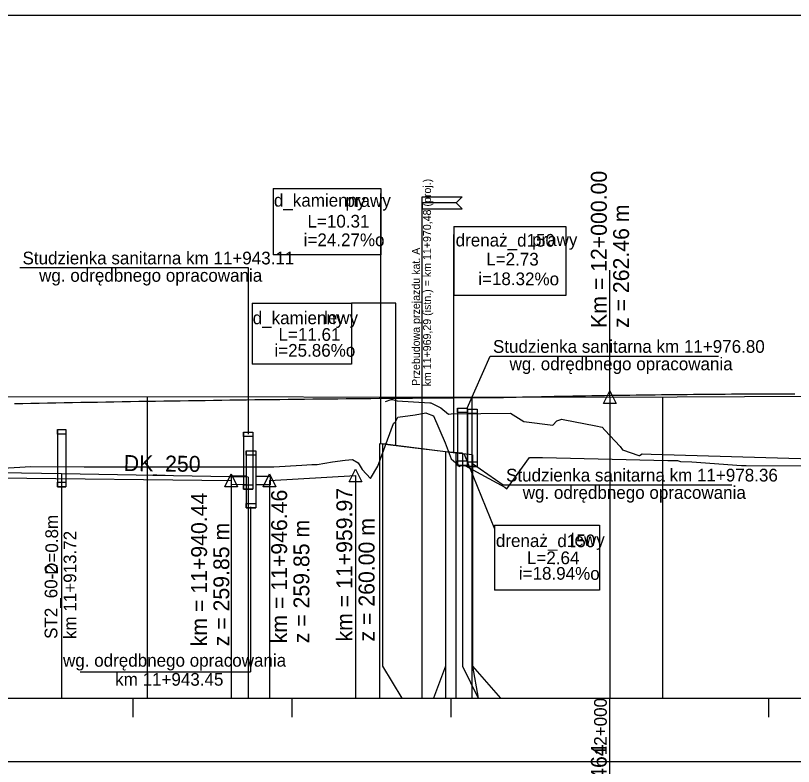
# Model space of a CAD drawing. Extents: x 6445630 to 6518227, y 5499240 to 5511716.
# Drawn here: x 6453937.7 to 6454060.1, y 5508230.5 to 5508348.6 of the extents above; entities that cross this region are included whole.
import ezdxf

# ---------------------------------------------------------------- set-up
doc = ezdxf.new("R2010")
doc.units = 0
for name, color, linetype in [('TOR_PROF-drenaze', 7, 'Continuous'), ('TOR_PROF-drenokolektory', 7, 'Continuous'), ('TOR_PROF-obiekty+opisy', 7, 'Continuous'), ('TOR_PROF-opisy glowne', 7, 'Continuous'), ('TOR_PROF-opisy pomocnicze', 7, 'Continuous'), ('TOR_PROF-rowy otwarte', 7, 'Continuous'), ('TOR_PROF-studnie i osadniki', 7, 'Continuous'), ('TOR_PROF-tabelka-pochylenia proj T1', 7, 'Continuous'), ('TOR_PROF-tor istniejacy T2', 7, 'Continuous'), ('TOR_PROF-tor projektowany', 7, 'Continuous'), ('TOR_PROF-uklad odniesienia', 7, 'Continuous'), ('TOR_RAMKI-dodatkowe3', 7, 'Continuous'), ('TOR_RAMKI-MASKA WYCIECIA', 7, 'Continuous')]:
    doc.layers.add(name, color=color, linetype=linetype)

msp = doc.modelspace()

# ---------------------------------------------------------------- linework, layer by layer
at = {"layer": 'TOR_PROF-drenaze'}
for points in [[(6454005.35, 5508280.04), (6453994.97, 5508281.29)], [(6454006.97, 5508279.79), (6453995.46, 5508281.29)], [(6454008.01, 5508279.79), (6454005.35, 5508280.04)], [(6454009.57, 5508279.54), (6454006.97, 5508279.79)], [(6453974.33, 5508276.04), (6453944.94, 5508276.54)]]:
    msp.add_lwpolyline(points, dxfattribs=at)
at = {"layer": 'TOR_PROF-drenokolektory'}
for points in [[(6453994.97, 5508281.29), (6453994.97, 5508246.29), (6453994.97, 5508241.29), (6453994.97, 5508241.29)], [(6453995.46, 5508281.29), (6453995.46, 5508246.29), (6453998.47, 5508241.29), (6453998.47, 5508241.29)], [(6454005.35, 5508280.04), (6454005.35, 5508246.29), (6454003.47, 5508241.29), (6454003.47, 5508241.29)], [(6454005.35, 5508280.04), (6454005.35, 5508246.29), (6454005.35, 5508241.29), (6454005.35, 5508241.29)], [(6454005.35, 5508280.04), (6454005.35, 5508246.29), (6454005.35, 5508241.29), (6454005.35, 5508241.29)], [(6454006.97, 5508279.79), (6454006.97, 5508246.29), (6454006.97, 5508241.29), (6454006.97, 5508241.29)], [(6454006.97, 5508279.79), (6454006.97, 5508246.29), (6454006.97, 5508241.29), (6454006.97, 5508241.29)], [(6454006.97, 5508279.79), (6454006.97, 5508246.29), (6454006.97, 5508241.29), (6454006.97, 5508241.29)], [(6454006.97, 5508279.79), (6454006.97, 5508246.29), (6454006.97, 5508241.29), (6454006.97, 5508241.29)], [(6454008.01, 5508279.79), (6454008.01, 5508246.29), (6454010.47, 5508241.29), (6454010.47, 5508241.29)], [(6454008.01, 5508279.79), (6454008.01, 5508246.29), (6454010.47, 5508241.29), (6454010.47, 5508241.29)], [(6454008.01, 5508279.69), (6454008.01, 5508246.29), (6454010.47, 5508241.29), (6454010.47, 5508241.29)], [(6454009.57, 5508279.54), (6454009.57, 5508246.29), (6454010.47, 5508241.29), (6454010.47, 5508241.29)], [(6454009.57, 5508279.54), (6454009.57, 5508246.29), (6454013.97, 5508241.29), (6454013.97, 5508241.29)], [(6454009.57, 5508279.54), (6454009.57, 5508246.29), (6454013.97, 5508241.29), (6454013.97, 5508241.29)], [(6453944.94, 5508276.54), (6453884.99, 5508277.54)], [(6453944.94, 5508276.54), (6453944.94, 5508246.29), (6453944.94, 5508241.29), (6453944.94, 5508241.29)], [(6453944.94, 5508276.54), (6453944.94, 5508246.29), (6453944.94, 5508241.29), (6453944.94, 5508241.29)], [(6453944.94, 5508276.54), (6453944.94, 5508246.29), (6453944.94, 5508241.29), (6453944.94, 5508241.29)], [(6453944.94, 5508276.54), (6453944.94, 5508246.29), (6453944.94, 5508241.29), (6453944.94, 5508241.29)], [(6453974.33, 5508276.04), (6453974.33, 5508246.29), (6453974.33, 5508241.29), (6453974.33, 5508241.29)], [(6453974.33, 5508276.04), (6453974.33, 5508246.29), (6453974.33, 5508241.29), (6453974.33, 5508241.29)], [(6453974.33, 5508276.04), (6453974.33, 5508246.29), (6453974.33, 5508241.29), (6453974.33, 5508241.29)]]:
    msp.add_lwpolyline(points, dxfattribs=at)
at = {"layer": 'TOR_PROF-obiekty+opisy'}
for p, q in [((6453978.25, 5508321.46), (6453978.25, 5508311.03)), ((6453978.25, 5508321.46), (6453995.17, 5508321.46)), ((6453995.17, 5508321.46), (6453995.17, 5508311.03)), ((6453995.17, 5508281.27), (6453995.17, 5508320.64)), ((6454001.69, 5508241.29), (6454001.69, 5508320.12)), ((6454006.68, 5508315.46), (6454024.26, 5508315.46)), ((6454006.68, 5508315.46), (6454006.68, 5508304.62)), ((6454024.26, 5508315.46), (6454024.26, 5508304.62)), ((6454006.68, 5508279.91), (6454006.68, 5508314.23)), ((6453995.17, 5508311.03), (6453978.25, 5508311.03)), ((6453938.38, 5508309), (6453974.31, 5508309)), ((6453974.31, 5508309), (6453974.31, 5508282.79)), ((6454024.26, 5508304.62), (6454006.68, 5508304.62)), ((6453974.96, 5508303.42), (6453990.54, 5508303.42)), ((6453974.96, 5508303.42), (6453974.96, 5508293.81)), ((6453997.51, 5508303.42), (6453990.54, 5508303.42)), ((6453990.54, 5508303.42), (6453990.54, 5508293.81)), ((6453997.51, 5508281.02), (6453997.51, 5508303.42)), ((6453990.54, 5508293.81), (6453974.96, 5508293.81)), ((6454008.27, 5508279.66), (6454013.07, 5508267.9)), ((6453974.01, 5508276.2), (6453971.65, 5508276.21)), ((6453971.65, 5508276.21), (6453971.65, 5508274.87)), ((6453975.51, 5508276.2), (6453977.75, 5508276.2)), ((6453977.75, 5508276.2), (6453977.75, 5508274.86)), ((6453974.01, 5508274.86), (6453971.65, 5508274.87)), ((6453977.75, 5508274.86), (6453975.49, 5508274.86)), ((6453974.68, 5508271.39), (6453974.68, 5508245.41)), ((6454013.07, 5508268.47), (6454029.58, 5508268.47)), ((6454013.07, 5508268.47), (6454013.07, 5508258.29)), ((6454029.58, 5508268.47), (6454029.58, 5508258.29)), ((6454029.58, 5508258.29), (6454013.07, 5508258.29)), ((6453947.86, 5508245.41), (6453974.68, 5508245.41))]:
    msp.add_line(p, q, dxfattribs=at)
for points in [[(6454007.94, 5508320.12), (6454007.01, 5508319.18), (6454001.69, 5508319.18), (6454001.69, 5508320.12), (6454007.94, 5508320.12)], [(6454007.94, 5508318.24), (6454007.01, 5508319.18), (6454001.69, 5508319.18), (6454001.69, 5508318.24), (6454007.94, 5508318.24)], [(6454008.75, 5508286.89), (6454012.37, 5508295.09), (6454048.3, 5508295.09)], [(6454009.59, 5508278.2), (6454014.43, 5508274.85), (6454050.36, 5508274.85)]]:
    msp.add_lwpolyline(points, dxfattribs=at)
at = {"layer": 'TOR_PROF-opisy pomocnicze'}
for p, q in [((6454031.21, 5508288.61), (6454031.21, 5508308.61)), ((6454031.21, 5508288.61), (6454031.21, 5508308.61)), ((6453991.18, 5508276.29), (6453991.18, 5508249.29)), ((6453971.65, 5508275.54), (6453971.65, 5508248.54)), ((6453977.67, 5508275.54), (6453977.67, 5508248.54))]:
    msp.add_line(p, q, dxfattribs=at)
for points in [[(6454031.21, 5508289.61), (6454032.21, 5508287.61), (6454030.21, 5508287.61)], [(6454031.21, 5508289.61), (6454032.21, 5508287.61), (6454030.21, 5508287.61)], [(6453971.65, 5508276.54), (6453972.65, 5508274.54), (6453970.65, 5508274.54)], [(6453977.67, 5508276.54), (6453978.67, 5508274.54), (6453976.67, 5508274.54)], [(6453991.18, 5508277.29), (6453992.18, 5508275.29), (6453990.18, 5508275.29)]]:
    msp.add_lwpolyline(points, close=True, dxfattribs=at)
at = {"layer": 'TOR_PROF-rowy otwarte'}
for p, q in [((6453977.67, 5508275.54), (6453991.18, 5508276.29)), ((6453926.17, 5508276.04), (6453971.65, 5508275.54))]:
    msp.add_line(p, q, dxfattribs=at)
for points in [[(6453991.18, 5508276.29), (6453991.18, 5508246.29), (6453991.18, 5508241.29), (6453991.18, 5508241.29)], [(6453971.65, 5508275.54), (6453971.65, 5508246.29), (6453971.65, 5508241.29), (6453971.65, 5508241.29)], [(6453977.67, 5508275.54), (6453977.67, 5508246.29), (6453977.67, 5508241.29), (6453977.67, 5508241.29)]]:
    msp.add_lwpolyline(points, dxfattribs=at)
at = {"layer": 'TOR_PROF-studnie i osadniki'}
for p, q in [((6454007.25, 5508286.89), (6454007.25, 5508277.89)), ((6454007.35, 5508286.89), (6454008.65, 5508286.89)), ((6454008.75, 5508286.89), (6454008.75, 5508277.89)), ((6454008.81, 5508286.74), (6454008.81, 5508277.74)), ((6454008.91, 5508286.74), (6454010.21, 5508286.74)), ((6454010.31, 5508286.74), (6454010.31, 5508277.74)), ((6453944.31, 5508283.53), (6453944.31, 5508274.53)), ((6453944.31, 5508283.53), (6453945.61, 5508283.53)), ((6453945.61, 5508283.53), (6453945.61, 5508274.53)), ((6453973.56, 5508283.14), (6453973.56, 5508274.14)), ((6453973.66, 5508283.14), (6453974.96, 5508283.14)), ((6453975.06, 5508283.14), (6453975.06, 5508274.14)), ((6453974.01, 5508280.2), (6453974.01, 5508271.2)), ((6453974.11, 5508280.2), (6453975.41, 5508280.2)), ((6453975.51, 5508280.2), (6453975.51, 5508271.2)), ((6454007.25, 5508277.89), (6454008.75, 5508277.89)), ((6454008.81, 5508277.74), (6454010.31, 5508277.74)), ((6453944.31, 5508274.53), (6453945.61, 5508274.53)), ((6453973.56, 5508274.14), (6453975.06, 5508274.14)), ((6453974.01, 5508271.2), (6453975.51, 5508271.2))]:
    msp.add_line(p, q, dxfattribs=at)
for points in [[(6454007.25, 5508286.89), (6454008.75, 5508286.89), (6454008.75, 5508286.19), (6454007.25, 5508286.19)], [(6454008.81, 5508286.74), (6454010.31, 5508286.74), (6454010.31, 5508286.04), (6454008.81, 5508286.04)], [(6453944.31, 5508283.53), (6453945.61, 5508283.53), (6453945.61, 5508282.83), (6453944.31, 5508282.83)], [(6453973.56, 5508283.14), (6453975.06, 5508283.14), (6453975.06, 5508282.44), (6453973.56, 5508282.44)], [(6453974.01, 5508280.2), (6453975.51, 5508280.2), (6453975.51, 5508279.5), (6453974.01, 5508279.5)], [(6454007.25, 5508278.59), (6454008.75, 5508278.59), (6454008.75, 5508277.89), (6454007.25, 5508277.89)], [(6454008.81, 5508278.44), (6454010.31, 5508278.44), (6454010.31, 5508277.74), (6454008.81, 5508277.74)], [(6453944.31, 5508275.23), (6453945.61, 5508275.23), (6453945.61, 5508274.53), (6453944.31, 5508274.53)], [(6453973.56, 5508274.84), (6453975.06, 5508274.84), (6453975.06, 5508274.14), (6453973.56, 5508274.14)], [(6453974.01, 5508271.9), (6453975.51, 5508271.9), (6453975.51, 5508271.2), (6453974.01, 5508271.2)]]:
    msp.add_lwpolyline(points, close=True, dxfattribs=at)
at = {"layer": 'TOR_PROF-tabelka-pochylenia proj T1'}
msp.add_lwpolyline([(6452331.21, 5508221.29), (6454631.21, 5508221.29), (6454631.21, 5508231.29), (6452331.21, 5508231.29)], close=True, dxfattribs=at)
msp.add_lwpolyline([(6454031.21, 5508221.29), (6454031.21, 5508231.29)], dxfattribs=at)
at = {"layer": 'TOR_PROF-tor istniejacy T2'}
msp.add_lwpolyline([(6454060.29, 5508289.1), (6454059.29, 5508289.1), (6454058.3, 5508289.1), (6454057.3, 5508289.1), (6454056.3, 5508289.09), (6454055.3, 5508289.09), (6454054.31, 5508289.09), (6454053.31, 5508289.08), (6454052.31, 5508289.08), (6454051.31, 5508289.07), (6454050.31, 5508289.07), (6454049.32, 5508289.06), (6454048.32, 5508289.05), (6454047.32, 5508289.05), (6454046.32, 5508289.04), (6454045.33, 5508289.03), (6454044.33, 5508289.02), (6454043.33, 5508289.01), (6454042.33, 5508289), (6454041.34, 5508288.99), (6454040.34, 5508288.98), (6454039.34, 5508288.97), (6454038.34, 5508288.96), (6454037.35, 5508288.95), (6454036.35, 5508288.94), (6454035.35, 5508288.92), (6454034.36, 5508288.91), (6454033.36, 5508288.9), (6454032.36, 5508288.88), (6454031.37, 5508288.87), (6454030.37, 5508288.85), (6454029.38, 5508288.83), (6454028.38, 5508288.82), (6454027.38, 5508288.8), (6454026.39, 5508288.78), (6454025.39, 5508288.77), (6454024.4, 5508288.75), (6454023.4, 5508288.73), (6454022.41, 5508288.71), (6454021.41, 5508288.69), (6454020.42, 5508288.67), (6454019.42, 5508288.65), (6454018.43, 5508288.63), (6454017.43, 5508288.61), (6454016.44, 5508288.59), (6454015.44, 5508288.56), (6454014.45, 5508288.54), (6454013.15, 5508288.53), (6454011.85, 5508288.52), (6454010.55, 5508288.52), (6454009.25, 5508288.51), (6454007.95, 5508288.5), (6454006.65, 5508288.49), (6454005.34, 5508288.48), (6454004.04, 5508288.47), (6454002.74, 5508288.46), (6454001.44, 5508288.45), (6454000.13, 5508288.44), (6453998.83, 5508288.43), (6453997.53, 5508288.42), (6453996.23, 5508288.41), (6453994.92, 5508288.39), (6453993.62, 5508288.38), (6453992.32, 5508288.37), (6453991.01, 5508288.36), (6453989.71, 5508288.34), (6453988.4, 5508288.33), (6453987.1, 5508288.32), (6453985.8, 5508288.3), (6453984.49, 5508288.29), (6453983.19, 5508288.27), (6453981.88, 5508288.26), (6453980.58, 5508288.24), (6453979.28, 5508288.23), (6453977.97, 5508288.21), (6453976.67, 5508288.19), (6453975.36, 5508288.18), (6453974.06, 5508288.16), (6453972.75, 5508288.14), (6453971.45, 5508288.13), (6453970.15, 5508288.11), (6453968.84, 5508288.09), (6453967.54, 5508288.07), (6453966.24, 5508288.05), (6453964.93, 5508288.04), (6453963.63, 5508288.02), (6453962.32, 5508288), (6453961.02, 5508287.98), (6453959.72, 5508287.96), (6453958.42, 5508287.94), (6453957.11, 5508287.92), (6453955.81, 5508287.89), (6453954.51, 5508287.87), (6453953.2, 5508287.85), (6453951.9, 5508287.83), (6453950.59, 5508287.81), (6453949.29, 5508287.79), (6453947.98, 5508287.76), (6453946.68, 5508287.74), (6453945.38, 5508287.72), (6453944.07, 5508287.69), (6453942.76, 5508287.67), (6453941.46, 5508287.64), (6453940.15, 5508287.62), (6453938.85, 5508287.59), (6453937.54, 5508287.57)], dxfattribs=at)
at = {"layer": 'TOR_PROF-tor projektowany'}
for p, q in [((6452560.71, 5508290.59), (6454031.21, 5508288.61)), ((6452560.71, 5508290.59), (6454031.21, 5508288.61)), ((6454031.21, 5508288.61), (6454231.21, 5508289.84)), ((6454031.21, 5508288.61), (6454231.21, 5508289.84))]:
    msp.add_line(p, q, dxfattribs=at)
for points in [[(6453958.41, 5508288.71), (6453958.41, 5508246.29), (6453958.41, 5508241.29), (6453958.41, 5508241.29)], [(6453958.41, 5508288.71), (6453958.41, 5508246.29), (6453958.41, 5508241.29), (6453958.41, 5508241.29)], [(6453958.41, 5508288.71), (6453958.41, 5508246.29), (6453958.41, 5508241.29), (6453958.41, 5508241.29)], [(6453958.41, 5508288.71), (6453958.41, 5508246.29), (6453958.41, 5508241.29), (6453958.41, 5508241.29)], [(6453958.41, 5508288.71), (6453958.41, 5508246.29), (6453958.41, 5508241.29), (6453958.41, 5508241.29)], [(6454009.48, 5508288.64), (6454009.48, 5508246.29), (6454009.48, 5508241.29), (6454009.48, 5508241.29)], [(6454009.48, 5508288.64), (6454009.48, 5508246.29), (6454009.48, 5508241.29), (6454009.48, 5508241.29)], [(6454009.48, 5508288.64), (6454009.48, 5508246.29), (6454009.48, 5508241.29), (6454009.48, 5508241.29)], [(6454009.48, 5508288.64), (6454009.48, 5508246.29), (6454009.48, 5508241.29), (6454009.48, 5508241.29)], [(6454009.48, 5508288.64), (6454009.48, 5508246.29), (6454009.48, 5508241.29), (6454009.48, 5508241.29)], [(6454031.21, 5508288.61), (6454031.21, 5508246.29), (6454031.21, 5508241.29), (6454031.21, 5508241.29)], [(6454031.21, 5508288.61), (6454031.21, 5508246.29), (6454031.21, 5508241.29), (6454031.21, 5508241.29)], [(6454031.21, 5508288.61), (6454031.21, 5508246.29), (6454031.21, 5508241.29), (6454031.21, 5508241.29)], [(6454031.21, 5508288.61), (6454031.21, 5508246.29), (6454031.21, 5508241.29), (6454031.21, 5508241.29)], [(6454031.21, 5508288.61), (6454031.21, 5508246.29), (6454031.21, 5508241.29), (6454031.21, 5508241.29)], [(6454031.21, 5508288.61), (6454031.21, 5508246.29), (6454031.21, 5508241.29), (6454031.21, 5508241.29)], [(6454031.21, 5508288.61), (6454031.21, 5508246.29), (6454031.21, 5508241.29), (6454031.21, 5508241.29)], [(6454031.21, 5508288.61), (6454031.21, 5508246.29), (6454031.21, 5508241.29), (6454031.21, 5508241.29)], [(6454039.48, 5508288.66), (6454039.48, 5508246.29), (6454039.48, 5508241.29), (6454039.48, 5508241.29)], [(6454039.48, 5508288.66), (6454039.48, 5508246.29), (6454039.48, 5508241.29), (6454039.48, 5508241.29)], [(6454039.48, 5508288.66), (6454039.48, 5508246.29), (6454039.48, 5508241.29), (6454039.48, 5508241.29)], [(6454039.48, 5508288.66), (6454039.48, 5508246.29), (6454039.48, 5508241.29), (6454039.48, 5508241.29)], [(6454039.48, 5508288.66), (6454039.48, 5508246.29), (6454039.48, 5508241.29), (6454039.48, 5508241.29)]]:
    msp.add_lwpolyline(points, dxfattribs=at)
at = {"layer": 'TOR_PROF-uklad odniesienia'}
for p, q in [((6452331.21, 5508241.29), (6454631.21, 5508241.29)), ((6453956.21, 5508238.29), (6453956.21, 5508241.29)), ((6453956.21, 5508238.29), (6453956.21, 5508241.29)), ((6453981.21, 5508238.29), (6453981.21, 5508241.29)), ((6453981.21, 5508238.29), (6453981.21, 5508241.29)), ((6454006.21, 5508238.29), (6454006.21, 5508241.29)), ((6454006.21, 5508238.29), (6454006.21, 5508241.29)), ((6454031.21, 5508231.29), (6454031.21, 5508241.29)), ((6454031.21, 5508231.29), (6454031.21, 5508241.29)), ((6454056.21, 5508238.29), (6454056.21, 5508241.29)), ((6454056.21, 5508238.29), (6454056.21, 5508241.29))]:
    msp.add_line(p, q, dxfattribs=at)
at = {"layer": 'TOR_RAMKI-dodatkowe3'}
for p, q in [((6453995.89, 5508287.96), (6453996.78, 5508288.24)), ((6453996.78, 5508288.24), (6453997, 5508288.27)), ((6453997, 5508288.27), (6453997.76, 5508288.04)), ((6453997.76, 5508288.04), (6454002.86, 5508287.73)), ((6454002.86, 5508287.73), (6454003.05, 5508287.74)), ((6454003.05, 5508287.74), (6454004.59, 5508286.97)), ((6454000.55, 5508285.85), (6454002.25, 5508286.15)), ((6454002.25, 5508286.15), (6454002.38, 5508286.1)), ((6454002.38, 5508286.1), (6454003.45, 5508285.69)), ((6454004.59, 5508286.97), (6454005.83, 5508285.97)), ((6454006.24, 5508286.01), (6454015.56, 5508286.12)), ((6454015.56, 5508286.12), (6454017.67, 5508284.8)), ((6453997.49, 5508284.76), (6453997.85, 5508285.5)), ((6453997.85, 5508285.5), (6454000.55, 5508285.85)), ((6454003.45, 5508285.69), (6454005.29, 5508281.43)), ((6454005.83, 5508285.97), (6454006.24, 5508286.01)), ((6454017.67, 5508284.8), (6454022.22, 5508284.22)), ((6454022.22, 5508284.22), (6454022.84, 5508284.92)), ((6454022.84, 5508284.92), (6454023.62, 5508285.16)), ((6454023.62, 5508285.16), (6454023.84, 5508285.12)), ((6454023.84, 5508285.12), (6454029, 5508284.1)), ((6453994.69, 5508277.78), (6453997.15, 5508284.49)), ((6453997.15, 5508284.49), (6453997.49, 5508284.76)), ((6454029, 5508284.1), (6454029.99, 5508283.93)), ((6454029.99, 5508283.93), (6454030, 5508283.93)), ((6454030, 5508283.93), (6454030.01, 5508283.93)), ((6454030.01, 5508283.93), (6454030.42, 5508283.43)), ((6454030.42, 5508283.43), (6454032.83, 5508280.89)), ((6454005.29, 5508281.43), (6454006.21, 5508278.91)), ((6454032.83, 5508280.89), (6454033.18, 5508280.35)), ((6454033.18, 5508280.35), (6454035.73, 5508279.46)), ((6453987.55, 5508278.44), (6453989.57, 5508278.69)), ((6453989.57, 5508278.69), (6453990.74, 5508278.83)), ((6453990.74, 5508278.83), (6453991.61, 5508278.32)), ((6454006.21, 5508278.91), (6454007.34, 5508278)), ((6454014.99, 5508274.2), (6454018.55, 5508279.11)), ((6454018.55, 5508279.11), (6454020.6, 5508279.15)), ((6454020.6, 5508279.15), (6454040.31, 5508278.68)), ((6454035.73, 5508279.46), (6454035.88, 5508279.47)), ((6454035.88, 5508279.47), (6454036.3, 5508279.73)), ((6454036.3, 5508279.73), (6454037.67, 5508279.67)), ((6454037.67, 5508279.67), (6454068.94, 5508278.72)), ((6453933.95, 5508277.33), (6453940.14, 5508277.7)), ((6453940.14, 5508277.7), (6453948.54, 5508277.68)), ((6453948.54, 5508277.68), (6453949, 5508277.67)), ((6453949, 5508277.67), (6453955.46, 5508277.66)), ((6453955.46, 5508277.66), (6453959.35, 5508277.67)), ((6453959.35, 5508277.67), (6453960.04, 5508277.64)), ((6453960.04, 5508277.64), (6453967.74, 5508277.64)), ((6453967.74, 5508277.64), (6453968.96, 5508277.64)), ((6453968.96, 5508277.64), (6453977.62, 5508277.64)), ((6453977.62, 5508277.64), (6453977.98, 5508277.64)), ((6453977.98, 5508277.64), (6453978.33, 5508277.66)), ((6453978.33, 5508277.66), (6453982.74, 5508277.95)), ((6453982.74, 5508277.95), (6453984.3, 5508278.04)), ((6453984.3, 5508278.04), (6453985.15, 5508278.03)), ((6453985.15, 5508278.03), (6453987.55, 5508278.44)), ((6453991.61, 5508278.32), (6453992.24, 5508277.27)), ((6453993.57, 5508275.85), (6453994.69, 5508277.78)), ((6454007.34, 5508278), (6454007.5, 5508277.74)), ((6454007.5, 5508277.74), (6454007.72, 5508277.8)), ((6454007.72, 5508277.8), (6454008.4, 5508277.89)), ((6454008.4, 5508277.89), (6454014.66, 5508274.46)), ((6454040.31, 5508278.68), (6454041.81, 5508278.67)), ((6454041.81, 5508278.67), (6454042.29, 5508278.48)), ((6454042.29, 5508278.48), (6454044.07, 5508278.45)), ((6454044.07, 5508278.45), (6454051.88, 5508277.87)), ((6454051.88, 5508277.87), (6454052.62, 5508277.87)), ((6454052.62, 5508277.87), (6454072.21, 5508277.83)), ((6453992.24, 5508277.27), (6453993.57, 5508275.85)), ((6454014.66, 5508274.46), (6454014.99, 5508274.2))]:
    msp.add_line(p, q, dxfattribs=at)
at = {"layer": 'TOR_RAMKI-MASKA WYCIECIA'}
msp.add_lwpolyline([(6452261.34, 5508061.65), (6454661.34, 5508061.65), (6454661.34, 5508348.65), (6452261.34, 5508348.65)], close=True, dxfattribs=at)

# ---------------------------------------------------------------- texts
at = {"layer": 'TOR_PROF-drenaze'}
for s, p in [('d_kamienny', (6453978.36, 5508318.59)), ('prawy', (6453989.61, 5508318.55)), ('L=10.31', (6453983.64, 5508315.3)), ('i=24.27%o', (6453983.04, 5508312.37)), ('prawy', (6454018.96, 5508312.41)), ('d_kamienny', (6453975.02, 5508300.1)), ('lewy', (6453986.24, 5508300.14)), ('L=11.61', (6453979.08, 5508297.49)), ('i=25.86%o', (6453978.44, 5508294.99)), ('lewy', (6454025.04, 5508265.21))]:
    msp.add_text(s, height=2, dxfattribs=at).set_placement(p)
for s, height, rotation, p in [('drenaż_d150', 2, 359.8073, (6454006.94, 5508312.34)), ('L=2.73', 2, 359.8073, (6454011.75, 5508309.35)), ('i=18.32%o', 2, 359.8073, (6454010.49, 5508306.26)), ('DK_250', 2.5, 359.2555, (6453954.73, 5508277.02)), ('drenaż_d150', 2, 359.8073, (6454013.27, 5508265.07)), ('L=2.64', 2, 359.8073, (6454018.15, 5508262.37)), ('i=18.94%o', 2, 359.8073, (6454016.88, 5508259.93))]:
    msp.add_text(s, height=height, rotation=rotation, dxfattribs=at).set_placement(p)
at = {"layer": 'TOR_PROF-obiekty+opisy'}
for s, p in [('km 11+969,29 (istn.) = km 11+970,48 (proj.)', (6454003.07, 5508290.31)), ('Przebudowa przejazdu kat. A', (6454001.32, 5508290.39))]:
    msp.add_text(s, height=1.25, rotation=90, dxfattribs=at).set_placement(p)
at = {"layer": 'TOR_PROF-opisy glowne'}
for s, p in [('D=0.8m', (6453944.41, 5508260.67)), ('km 11+913.72', (6453947.28, 5508250.57)), ('ST2_60-2', (6453944.3, 5508250.6))]:
    msp.add_text(s, height=2, rotation=90, dxfattribs=at).set_placement(p)
at = {"layer": 'TOR_PROF-opisy pomocnicze'}
for s, p in [('Km = 12+000.00', (6454030.71, 5508299.51)), ('Km = 12+000.00', (6454030.71, 5508299.51)), ('z = 262.46 m', (6454034.21, 5508299.51)), ('z = 262.46 m', (6454034.21, 5508299.51)), ('km = 11+946.46', (6453980.43, 5508249.91)), ('km = 11+959.97', (6453990.68, 5508250.19)), ('km = 11+940.44', (6453967.84, 5508249.44)), ('z = 259.85 m', (6453983.93, 5508249.91)), ('z = 260.00 m', (6453994.18, 5508250.19)), ('z = 259.85 m', (6453971.34, 5508249.44))]:
    msp.add_text(s, height=2.5, rotation=90, dxfattribs=at).set_placement(p)
for s, p in [('Studzienka sanitarna km 11+943.11', (6453938.82, 5508309.51)), ('wg. odrędbnego opracowania', (6453941.43, 5508306.78)), ('Studzienka sanitarna km 11+976.80', (6454012.81, 5508295.6)), ('wg. odrędbnego opracowania', (6454015.42, 5508292.86)), ('Studzienka sanitarna km 11+978.36', (6454014.87, 5508275.36)), ('wg. odrędbnego opracowania', (6454017.49, 5508272.63)), ('wg. odrędbnego opracowania', (6453945.19, 5508246.23)), ('km 11+943.45', (6453953.39, 5508243.24))]:
    msp.add_text(s, height=2, dxfattribs=at).set_placement(p)
at = {"layer": 'TOR_PROF-tabelka-pochylenia proj T1'}
msp.add_text('262.464', height=2.5, rotation=90, dxfattribs=at).set_placement((6454030.71, 5508221.93))
at = {"layer": 'TOR_PROF-uklad odniesienia'}
msp.add_text('12+000', height=2, rotation=90, dxfattribs=at).set_placement((6454030.71, 5508232.31))
msp.add_text('12+000', height=2, rotation=90, dxfattribs=at).set_placement((6454030.71, 5508232.31))

doc.saveas('drawing.dxf')
